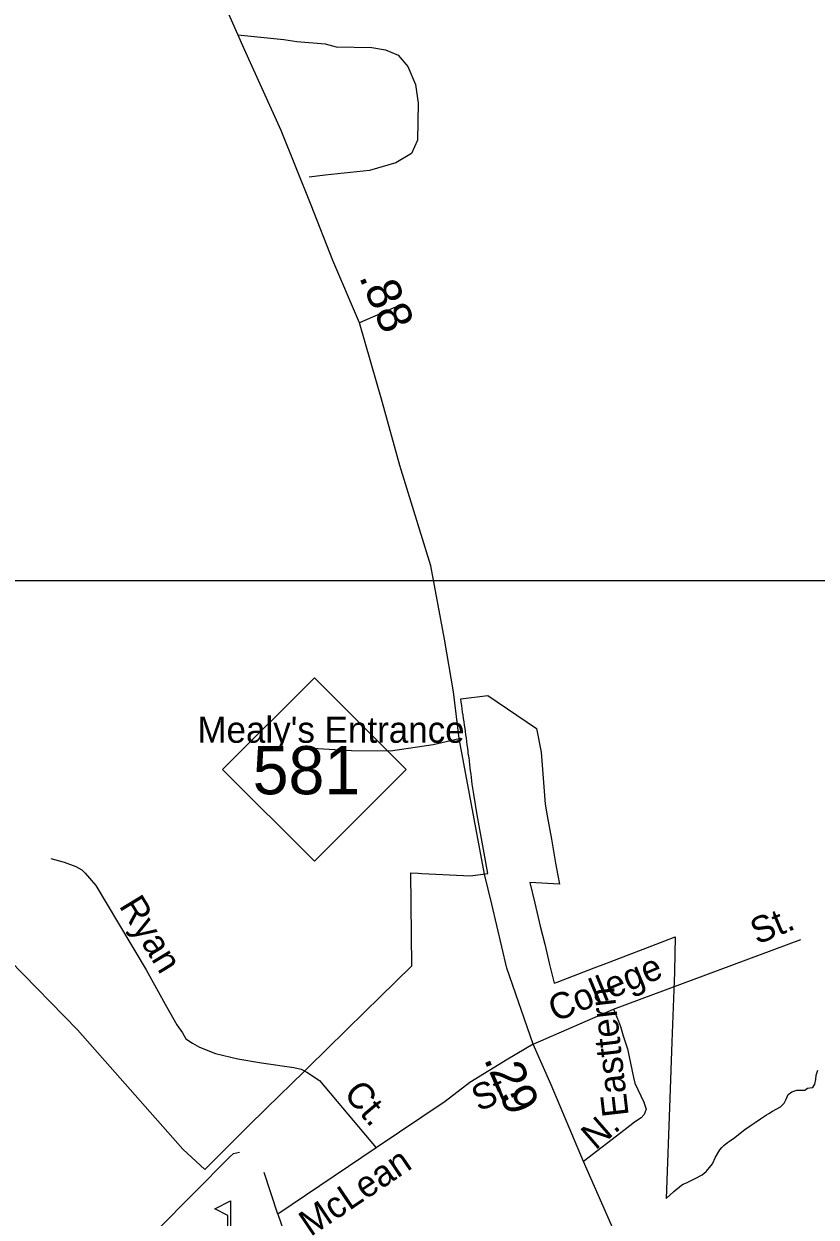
# Model space of a CAD drawing. Extents: x 2220236 to 2384410, y 720751 to 894131.
# Drawn here: x 2262966 to 2265843, y 802496 to 806831 of the extents above; entities that cross this region are included whole.
import ezdxf

# ---------------------------------------------------------------- set-up
doc = ezdxf.new("R2010")
doc.units = 0
for name, color, linetype in [('Exist Boundary Political City Limit New', 7, 'Continuous'), ('Exist Cultural Educational Facility Elementary CELL', 7, 'Continuous'), ('Exist Road Non-System Type 51', 7, 'Continuous'), ('Exist Road Non-System Type 51 Label', 7, 'Continuous'), ('Exist Road Primary NC Attributed', 7, 'Continuous'), ('Exist Road Primary NC Service Mileage Hundredths English Label', 7, 'Continuous'), ('Exist Road Primary NC Shield CELL', 7, 'Continuous'), ('Exist Road Primary NC Shield Number Label', 7, 'Continuous'), ('Map Preparation Boundary City Limit Buffer Line', 7, 'Continuous'), ('Map Preparation Inset Cut Line', 7, 'Continuous')]:
    doc.layers.add(name, color=color, linetype=linetype)

msp = doc.modelspace()

# ---------------------------------------------------------------- linework, layer by layer
at = {"layer": 'Exist Boundary Political City Limit New'}
for points in [[(2262915, 803428.1), (2263160.8, 803176.4), (2263543.2, 802743.4), (2263623.5, 802670), (2263680, 802726.7), (2263776.2, 802823.1), (2263778.8, 802825.5), (2263846.5, 802891.8), (2263983.5, 803025.8), (2263997.8, 803039.8), (2264205.8, 803243.5), (2264257.2, 803293.8), (2264374.8, 803408.8), (2264371.5, 803747.2), (2264397.5, 803745.8), (2264410.5, 803745.1), (2264588.2, 803735.9), (2264650.8, 803744.4), (2264637.2, 803818.4), (2264612.2, 803957.5), (2264599.8, 804033.2), (2264594, 804069.5), (2264592.5, 804081.4), (2264591, 804093.3), (2264589.8, 804105.2), (2264588.2, 804117.1), (2264586.8, 804129.1), (2264585.2, 804140.9), (2264583.8, 804152.9), (2264583.5, 804155.7), (2264582.5, 804164.8), (2264580, 804176.6), (2264579.8, 804178.1), (2264579, 804188.6), (2264577.5, 804200.4), (2264576, 804212.4), (2264574.2, 804224.2), (2264572.8, 804236.1), (2264571, 804248.1), (2264569.5, 804259.9), (2264567.8, 804271.8), (2264566, 804283.7), (2264564.5, 804295.6), (2264562.8, 804307.4), (2264561, 804319.3), (2264559.2, 804331.2), (2264557.8, 804343.1), (2264556, 804354.9), (2264554.2, 804366.8), (2264552.5, 804378.6), (2264650.8, 804390.8), (2264827.2, 804271.6), (2264844.5, 804185.6), (2264859, 803996.2), (2264866.2, 803954.5), (2264881.5, 803869.2), (2264896.8, 803782.6), (2264905, 803736.9)], [(2264905, 803736.9), (2264910.5, 803706.4), (2264803, 803712.4), (2264821.2, 803636.8), (2264841.2, 803553.1), (2264857.2, 803487.5), (2264874.8, 803414.4), (2264891.5, 803345.9), (2264902.8, 803350.1), (2265037.2, 803401.8), (2265078.8, 803417.7), (2265293.2, 803500.2), (2265331.5, 803515), (2265328.5, 803390.2), (2265328.5, 803386.9), (2265326.2, 803322.6), (2265319.2, 803133.8), (2265311.5, 802927.3), (2265298.8, 802564.6), (2265326.5, 802589.8), (2265354, 802612.8), (2265360.5, 802616.6), (2265375, 802622.8), (2265403.2, 802637.3), (2265428.8, 802650.7), (2265444, 802662.6), (2265445.2, 802663.8), (2265466.5, 802689.9), (2265478, 802714.4), (2265493.5, 802740.8), (2265500, 802749.8), (2265508, 802756.8), (2265521.2, 802768), (2265528.8, 802772.8), (2265547.2, 802785.6), (2265566.8, 802801.8), (2265584.2, 802814.9), (2265602.8, 802828.2), (2265621.2, 802840.1), (2265641.2, 802853), (2265662.5, 802867.6), (2265671.5, 802873.2), (2265684.5, 802881.2), (2265713.5, 802897.6), (2265726.2, 802910.6), (2265733.8, 802925.2), (2265741.5, 802941.9), (2265755, 802952.1), (2265772.8, 802958.2), (2265786.8, 802957.9), (2265801.8, 802958.1), (2265811.8, 802965.2), (2265820.5, 802966.2), (2265831.2, 802967.6), (2265837.8, 802979.6), (2265842.2, 802996.9), (2265842.5, 803012.5), (2265848.8, 803030.4)]]:
    msp.add_lwpolyline(points, dxfattribs=at)
at = {"layer": 'Exist Cultural Educational Facility Elementary CELL'}
msp.add_lwpolyline([(2263660, 802328.9), (2263660, 802426.8), (2263706.1, 802426.8), (2263706.1, 802501.9), (2263659, 802526.1), (2263715.7, 802555.3), (2263715.7, 802426.8), (2263761.7, 802426.8), (2263761.7, 802328.9)], close=True, dxfattribs=at)
at = {"layer": 'Exist Road Non-System Type 51'}
for p, q in [((2265106.6, 803251.5), (2265787.2, 803504.8)), ((2264815.9, 803124.9), (2265106.6, 803251.5)), ((2264245, 802748.5), (2263887.6, 802507.3)), ((2263887.6, 802507.3), (2263838.1, 802658.7))]:
    msp.add_line(p, q, dxfattribs=at)
for points in [[(2263743.1, 806791.5), (2263909.7, 806774.7), (2263957, 806767), (2264060, 806757.9), (2264099.6, 806747), (2264228.9, 806745.3), (2264278.6, 806737), (2264325.1, 806717.1), (2264359.9, 806675.6), (2264388.1, 806611), (2264398, 806542.9), (2264395.3, 806408.6), (2264373.2, 806360.3), (2264317, 806326.2), (2264220.8, 806298.1), (2264059.8, 806281.9), (2264001.5, 806273.9)], [(2264340.4, 805812.5), (2264334.3, 805809.9), (2264184.6, 805745.2)], [(2264013.8, 804199.5), (2264155.4, 804191.9), (2264296.9, 804190), (2264451.7, 804212.7), (2264546, 804235.4)], [(2263063.7, 803799), (2263111.8, 803785.4), (2263154.1, 803769.9), (2263176, 803758.1), (2263188.2, 803746.2), (2263226.6, 803700.6), (2263310, 803563.4), (2263409.4, 803394.4), (2263484.6, 803259.2), (2263521.3, 803195.5), (2263541.5, 803165.7), (2263553.6, 803143.8), (2263577.9, 803128.1), (2263604, 803114.4), (2263662.1, 803091), (2263742.3, 803071.8), (2263828.3, 803056.6), (2263946.5, 803039.6), (2263972.6, 803033.8), (2263993.9, 803023.5), (2264038.9, 802992.5), (2264245, 802748.5)], [(2265106.6, 803251.5), (2265125.4, 803208), (2265133, 803189.2), (2265142.4, 803155.2), (2265157.5, 803107.9), (2265180.2, 803003.3), (2265184.4, 802983.4), (2265217.1, 802913.7), (2265225.4, 802888.9), (2265218.8, 802869.1), (2265207.6, 802856.9), (2265183.1, 802841.8), (2265149, 802814.3), (2264998, 802699.1)], [(2264815.9, 803124.9), (2264723.4, 803070.2), (2264585.7, 802985.2), (2264495.4, 802916.8), (2264245, 802748.5)], [(2263646.3, 802007.3), (2263439.1, 802363.2), (2263430.9, 802381), (2263428.7, 802401), (2263430.6, 802417), (2263438.4, 802433), (2263450.3, 802449.2), (2263713.7, 802715.7), (2263727.6, 802727.8), (2263749.4, 802731.9)], [(2263887.6, 802507.3), (2263976, 802250.2), (2263972.2, 802220.3), (2263966.3, 802204.2), (2263960.5, 802194.1), (2263946.5, 802178), (2263799.3, 802098.7)]]:
    msp.add_lwpolyline(points, dxfattribs=at)
at = {"layer": 'Exist Road Primary NC Attributed'}
msp.add_lwpolyline([(2265166, 802315.7), (2264998, 802699.1), (2264880.1, 802977.6), (2264815.9, 803124.9), (2264719.7, 803400.7), (2264664.9, 803632.9), (2264638.5, 803742.5), (2264546, 804235.4), (2264526.2, 804404.4), (2264493.2, 804596.1), (2264444.1, 804862.3), (2264330.9, 805226.8), (2264266.7, 805459.1), (2264184.6, 805745.2), (2264088.4, 805971.8), (2264009.1, 806172), (2263899.6, 806444), (2263765.6, 806740.4), (2263604.3, 807105.9), (2263377.8, 807626.2), (2263116.4, 808126.6)], dxfattribs=at)
at = {"layer": 'Exist Road Primary NC Shield CELL'}
msp.add_lwpolyline([(2263687.7, 804122.1), (2264020.7, 804455.1), (2264353.7, 804122.1), (2264020.7, 803789.1)], close=True, dxfattribs=at)
at = {"layer": 'Map Preparation Boundary City Limit Buffer Line'}
for points in [[(2262915, 803428.1), (2263160.8, 803176.4), (2263543.2, 802743.4), (2263623.5, 802670), (2263680, 802726.7), (2263776.2, 802823.1), (2263778.8, 802825.5), (2263846.5, 802891.8), (2263983.5, 803025.8), (2263997.8, 803039.8), (2264205.8, 803243.5), (2264257.2, 803293.8), (2264374.8, 803408.8), (2264371.5, 803747.2), (2264397.5, 803745.8), (2264410.5, 803745.1), (2264588.2, 803735.9), (2264650.8, 803744.4), (2264637.2, 803818.4), (2264612.2, 803957.5), (2264599.8, 804033.2), (2264594, 804069.5), (2264592.5, 804081.4), (2264591, 804093.3), (2264589.8, 804105.2), (2264588.2, 804117.1), (2264586.8, 804129.1), (2264585.2, 804140.9), (2264583.8, 804152.9), (2264583.5, 804155.7), (2264582.5, 804164.8), (2264580, 804176.6), (2264579.8, 804178.1), (2264579, 804188.6), (2264577.5, 804200.4), (2264576, 804212.4), (2264574.2, 804224.2), (2264572.8, 804236.1), (2264571, 804248.1), (2264569.5, 804259.9), (2264567.8, 804271.8), (2264566, 804283.7), (2264564.5, 804295.6), (2264562.8, 804307.4), (2264561, 804319.3), (2264559.2, 804331.2), (2264557.8, 804343.1), (2264556, 804354.9), (2264554.2, 804366.8), (2264552.5, 804378.6), (2264650.8, 804390.8), (2264827.2, 804271.6), (2264844.5, 804185.6), (2264859, 803996.2), (2264866.2, 803954.5), (2264881.5, 803869.2), (2264896.8, 803782.6), (2264905, 803736.9)], [(2264905, 803736.9), (2264910.5, 803706.4), (2264803, 803712.4), (2264821.2, 803636.8), (2264841.2, 803553.1), (2264857.2, 803487.5), (2264874.8, 803414.4), (2264891.5, 803345.9), (2264902.8, 803350.1), (2265037.2, 803401.8), (2265078.8, 803417.7), (2265293.2, 803500.2), (2265331.5, 803515), (2265328.5, 803390.2), (2265328.5, 803386.9), (2265326.2, 803322.6), (2265319.2, 803133.8), (2265311.5, 802927.3), (2265298.8, 802564.6), (2265326.5, 802589.8), (2265354, 802612.8), (2265360.5, 802616.6), (2265375, 802622.8), (2265403.2, 802637.3), (2265428.8, 802650.7), (2265444, 802662.6), (2265445.2, 802663.8), (2265466.5, 802689.9), (2265478, 802714.4), (2265493.5, 802740.8), (2265500, 802749.8), (2265508, 802756.8), (2265521.2, 802768), (2265528.8, 802772.8), (2265547.2, 802785.6), (2265566.8, 802801.8), (2265584.2, 802814.9), (2265602.8, 802828.2), (2265621.2, 802840.1), (2265641.2, 802853), (2265662.5, 802867.6), (2265671.5, 802873.2), (2265684.5, 802881.2), (2265713.5, 802897.6), (2265726.2, 802910.6), (2265733.8, 802925.2), (2265741.5, 802941.9), (2265755, 802952.1), (2265772.8, 802958.2), (2265786.8, 802957.9), (2265801.8, 802958.1), (2265811.8, 802965.2), (2265820.5, 802966.2), (2265831.2, 802967.6), (2265837.8, 802979.6), (2265842.2, 802996.9), (2265842.5, 803012.5), (2265848.8, 803030.4)]]:
    msp.add_lwpolyline(points, dxfattribs=at)
at = {"layer": 'Map Preparation Inset Cut Line'}
msp.add_lwpolyline([(2256785.4, 804809.4), (2269207.8, 804809.4), (2269207.8, 792904.9), (2256785.4, 792904.9), (2256785.4, 804809.4)], dxfattribs=at)
msp.add_lwpolyline([(2256785.4, 804809.4), (2269207.8, 804809.4), (2269207.8, 792904.9), (2256785.4, 792904.9), (2256785.4, 804809.4)], dxfattribs=at)

# ---------------------------------------------------------------- texts
at = {"layer": 'Exist Road Non-System Type 51 Label'}
msp.add_text("Mealy's Entrance", height=95, dxfattribs=at).set_placement((2263596, 804219.5))
for s, rotation, p in [('Ryan', 301.2946, (2263309.4, 803627.4)), ('St.', 22.6673, (2265628.9, 803485.2)), ('College', 22.6673, (2264895.5, 803204)), ('Easttern', 96.5166, (2265162.4, 802865.7)), ('St.', 22.6673, (2264616.8, 802879.2)), ('Ct.', 310.1869, (2264123.6, 802943.1)), ('N.', 40.9672, (2265041.9, 802737.2)), ('McLean', 34.014, (2264006.8, 802423.7))]:
    msp.add_text(s, height=95, rotation=rotation, dxfattribs=at).set_placement(p)
at = {"layer": 'Exist Road Primary NC Service Mileage Hundredths English Label'}
for s, rotation, p in [('.88', 293.0124, (2264181.6, 805912.2)), ('.29', 293.5388, (2264634.9, 803071))]:
    msp.add_text(s, height=125, rotation=rotation, dxfattribs=at).set_placement(p)
at = {"layer": 'Exist Road Primary NC Shield Number Label'}
msp.add_text('581', height=175, dxfattribs=at).set_placement((2263796.8, 804032.4))

doc.saveas('drawing.dxf')
